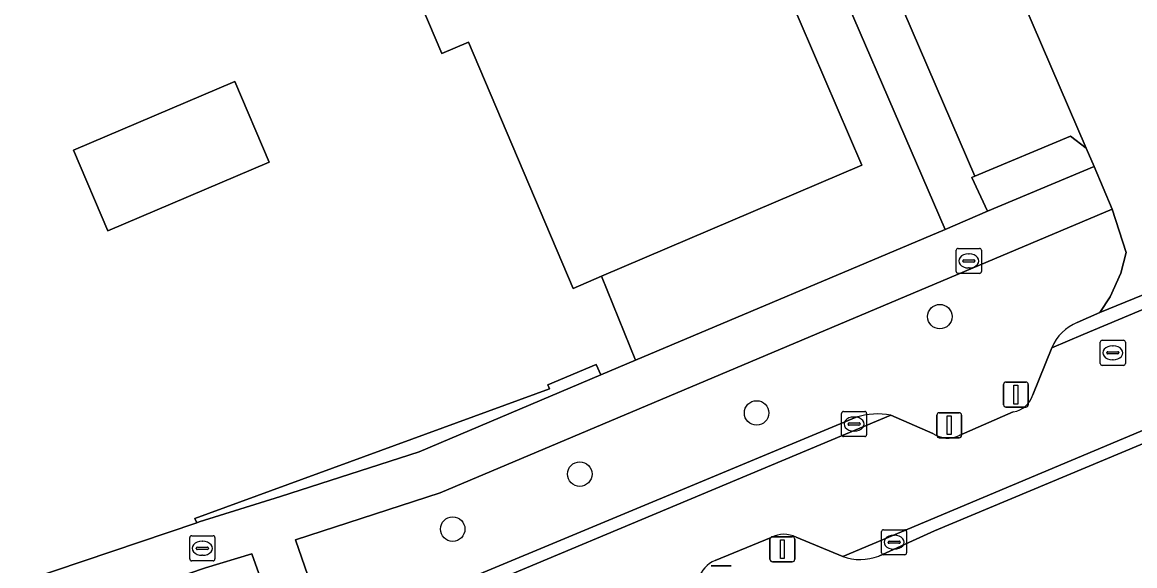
# Model space of a CAD drawing. Extents: x 162661 to 163484, y 380247 to 381230.
# Drawn here: x 163014.27 to 163058.7, y 380790.17 to 380811.86 of the extents above; entities that cross this region are included whole.
import ezdxf

# ---------------------------------------------------------------- set-up
doc = ezdxf.new("R2010")
doc.units = 0
for name, color, linetype in [('IMGEO_Afsluitpaal', 7, 'Continuous'), ('IMGEO_Boom', 7, 'Continuous'), ('IMGEO_Brandkraan', 7, 'Continuous'), ('IMGEO_Erf', 7, 'Continuous'), ('IMGEO_Groenvoorziening', 7, 'Continuous'), ('IMGEO_Hek', 7, 'Continuous'), ('IMGEO_Kolk', 7, 'Continuous'), ('IMGEO_Pand', 7, 'Continuous'), ('IMGEO_Parkeervlak_open', 7, 'Continuous'), ('IMGEO_Rijbaan_lokaal_gesloten', 7, 'Continuous'), ('IMGEO_Rijbaan_lokaal_open', 7, 'Continuous'), ('IMGEO_Rioolput', 7, 'Continuous'), ('IMGEO_Voetpad_open', 7, 'Continuous')]:
    doc.layers.add(name, color=color, linetype=linetype)

msp = doc.modelspace()

# ---------------------------------------------------------------- linework, layer by layer
at = {"layer": 'IMGEO_Afsluitpaal'}
for p, q in [((163053.456, 380796.596), (163053.456, 380797.396)), ((163053.456, 380797.396), (163053.456, 380796.596)), ((163053.556, 380797.496), (163054.346, 380797.496)), ((163054.346, 380797.496), (163053.556, 380797.496)), ((163054.446, 380797.396), (163054.446, 380796.596)), ((163054.446, 380796.596), (163054.446, 380797.396)), ((163050.894, 380796.275), (163051.684, 380796.275)), ((163051.684, 380796.275), (163050.894, 380796.275)), ((163054.346, 380796.496), (163053.556, 380796.496)), ((163053.556, 380796.496), (163054.346, 380796.496)), ((163050.794, 380795.375), (163050.794, 380796.175)), ((163050.794, 380796.175), (163050.794, 380795.375)), ((163051.784, 380796.175), (163051.784, 380795.375)), ((163051.784, 380795.375), (163051.784, 380796.175)), ((163051.684, 380795.275), (163050.894, 380795.275)), ((163050.894, 380795.275), (163051.684, 380795.275)), ((163044.131, 380790.424), (163044.131, 380791.224)), ((163044.131, 380791.224), (163044.131, 380790.424)), ((163044.231, 380791.324), (163045.021, 380791.324)), ((163045.021, 380791.324), (163044.231, 380791.324)), ((163045.121, 380791.224), (163045.121, 380790.424)), ((163045.121, 380790.424), (163045.121, 380791.224)), ((163041.786, 380790.167), (163042.576, 380790.167)), ((163042.576, 380790.167), (163041.786, 380790.167)), ((163045.021, 380790.324), (163044.231, 380790.324)), ((163044.231, 380790.324), (163045.021, 380790.324))]:
    msp.add_line(p, q, dxfattribs=at)
for points in [[(163053.876, 380797.371), (163054.026, 380797.371), (163054.026, 380796.621), (163053.876, 380796.621), (163053.876, 380797.371)], [(163051.214, 380796.15), (163051.364, 380796.15), (163051.364, 380795.4), (163051.214, 380795.4), (163051.214, 380796.15)], [(163044.551, 380791.199), (163044.701, 380791.199), (163044.701, 380790.449), (163044.551, 380790.449), (163044.551, 380791.199)]]:
    msp.add_lwpolyline(points, dxfattribs=at)
for centre, start, end in [((163053.556, 380797.396), 90, 180), ((163053.556, 380797.396), 90, 180), ((163054.346, 380797.396), 0, 90), ((163054.346, 380797.396), 360, 90), ((163050.894, 380796.175), 90, 180), ((163050.894, 380796.175), 90, 180), ((163051.684, 380796.175), 0, 90), ((163051.684, 380796.175), 360, 90), ((163053.556, 380796.596), 180, 270), ((163053.556, 380796.596), 180, 270), ((163054.346, 380796.596), 270, 0), ((163054.346, 380796.596), 270, 0), ((163050.894, 380795.375), 180, 270), ((163050.894, 380795.375), 180, 270), ((163051.684, 380795.375), 270, 0), ((163051.684, 380795.375), 270, 0), ((163044.231, 380791.224), 90, 180), ((163044.231, 380791.224), 90, 180), ((163045.021, 380791.224), 0, 90), ((163045.021, 380791.224), 360, 90), ((163044.231, 380790.424), 180, 270), ((163044.231, 380790.424), 180, 270), ((163045.021, 380790.424), 270, 0), ((163045.021, 380790.424), 270, 0)]:
    msp.add_arc(centre, 0.1, start, end, dxfattribs=at)
at = {"layer": 'IMGEO_Boom'}
for centre in [(163050.915, 380800.11), (163043.597, 380796.266), (163036.538, 380793.824), (163031.462, 380791.629)]:
    msp.add_circle(centre, 0.489, dxfattribs=at)
at = {"layer": 'IMGEO_Brandkraan'}
for p, q in [((163051.571, 380801.907), (163051.571, 380802.759)), ((163051.646, 380802.833), (163052.498, 380802.833)), ((163052.059, 380802.613), (163052.084, 380802.613)), ((163052.572, 380802.759), (163052.572, 380801.907)), ((163051.83, 380802.327), (163051.83, 380802.339)), ((163052.268, 380802.29), (163051.87, 380802.29)), ((163051.873, 380802.376), (163052.271, 380802.376)), ((163052.082, 380802.053), (163052.057, 380802.053)), ((163052.314, 380802.339), (163052.314, 380802.327)), ((163052.498, 380801.833), (163051.646, 380801.833)), ((163020.964, 380790.437), (163020.964, 380791.289)), ((163021.039, 380791.363), (163021.891, 380791.363)), ((163021.452, 380791.143), (163021.477, 380791.143)), ((163021.965, 380791.289), (163021.965, 380790.437)), ((163021.223, 380790.857), (163021.223, 380790.869)), ((163021.661, 380790.82), (163021.263, 380790.82)), ((163021.266, 380790.906), (163021.664, 380790.906)), ((163021.475, 380790.583), (163021.45, 380790.583)), ((163021.707, 380790.869), (163021.707, 380790.857)), ((163021.891, 380790.363), (163021.039, 380790.363))]:
    msp.add_line(p, q, dxfattribs=at)
for points in [[(163051.571, 380801.907), (163051.571, 380802.759)], [(163051.646, 380802.833), (163052.498, 380802.833)], [(163052.572, 380802.759), (163052.572, 380801.907)], [(163052.498, 380801.833), (163051.646, 380801.833)], [(163020.964, 380790.437), (163020.964, 380791.289)], [(163021.039, 380791.363), (163021.891, 380791.363)], [(163021.965, 380791.289), (163021.965, 380790.437)], [(163021.891, 380790.363), (163021.039, 380790.363)]]:
    msp.add_lwpolyline(points, dxfattribs=at)
for centre, radius, start, end in [((163051.648, 380802.757), 0.0765, 91.552, 178.448), ((163051.648, 380802.757), 0.0765, 91.552, 178.448), ((163052.496, 380802.757), 0.0765, 1.552, 88.448), ((163052.496, 380802.757), 0.0765, 1.552, 88.448), ((163051.87, 380802.336), 0.0403, 85.8775, 175.7526), ((163051.867, 380802.326), 0.0366, 178.938, 274.7102), ((163052.271, 380802.333), 0.043, 264.8664, 352.4533), ((163052.275, 380802.338), 0.0386, 1.7309, 96.639), ((163051.648, 380801.909), 0.0765, 181.552, 268.448), ((163051.648, 380801.909), 0.0765, 181.552, 268.448), ((163052.496, 380801.909), 0.0765, 271.552, 358.448), ((163052.496, 380801.909), 0.0765, 271.552, 358.448), ((163021.041, 380791.287), 0.0765, 91.552, 178.448), ((163021.041, 380791.287), 0.0765, 91.552, 178.448), ((163021.889, 380791.287), 0.0765, 1.552, 88.448), ((163021.889, 380791.287), 0.0765, 1.552, 88.448), ((163021.263, 380790.866), 0.0403, 85.8775, 175.7526), ((163021.26, 380790.856), 0.0366, 178.938, 274.7102), ((163021.664, 380790.863), 0.043, 264.8664, 352.4533), ((163021.668, 380790.868), 0.0386, 1.7309, 96.639), ((163021.041, 380790.439), 0.0765, 181.552, 268.448), ((163021.041, 380790.439), 0.0765, 181.552, 268.448), ((163021.889, 380790.439), 0.0765, 271.552, 358.448), ((163021.889, 380790.439), 0.0765, 271.552, 358.448)]:
    msp.add_arc(centre, radius, start, end, dxfattribs=at)
for centre, major_axis, ratio, start_param, end_param in [((163052.058, 380802.333), (-0.387, 0.002), 0.722429, 4.712389, 7.853982), ((163052.083, 380802.333), (-0.39, 0.002), 0.717154, 1.570796, 4.712389), ((163021.451, 380790.863), (-0.387, 0.002), 0.722429, 4.712389, 7.853982), ((163021.476, 380790.863), (-0.39, 0.002), 0.717154, 1.570796, 4.712389)]:
    msp.add_ellipse(centre, major_axis=major_axis, ratio=ratio, start_param=start_param, end_param=end_param, dxfattribs=at)
at = {"layer": 'IMGEO_Erf'}
msp.add_lwpolyline([(162992.937, 380782.334), (163021.239, 380791.885), (163021.168, 380792.051), (163035.332, 380797.226), (163035.267, 380797.383), (163037.193, 380798.194), (163037.38, 380797.789), (163038.763, 380798.374), (163037.405, 380801.72), (163036.271, 380801.235), (163032.089, 380811.072), (163031.026, 380810.608), (163026.617, 380820.979), (163038.137, 380825.845), (163040.752, 380826.939), (163040.414, 380827.699), (163040.444, 380827.712), (163039.868, 380829.08), (163017.802, 380819.632), (163016.959, 380821.515), (163015.559, 380824.835), (163015.22, 380824.651), (163005.236, 380847.932)], dxfattribs=at)
msp.add_lwpolyline([(163022.764, 380809.492), (163024.134, 380806.271), (163017.692, 380803.532), (163016.322, 380806.753)], close=True, dxfattribs=at)
at = {"layer": 'IMGEO_Groenvoorziening'}
for points in [[(163051.126, 380803.589), (163045.449, 380816.748), (163042.545, 380815.438), (163043.285, 380813.691), (163044.357, 380814.175), (163047.8, 380806.162), (163037.405, 380801.72), (163038.763, 380798.374)], [(163056.138, 380807.308), (163052.311, 380805.712), (163052.195, 380805.663), (163052.818, 380804.317), (163057.075, 380806.099), (163056.763, 380806.829)], [(163030.119, 380794.72), (163037.38, 380797.789), (163037.193, 380798.194), (163035.267, 380797.383), (163035.332, 380797.226), (163021.168, 380792.051), (163021.239, 380791.885), (163021.339, 380791.92), (163024.587, 380792.93)]]:
    msp.add_lwpolyline(points, close=True, dxfattribs=at)
for points in [[(163034.352, 380781.96), (163039.382, 380782.529), (163091.191, 380788.443), (163087.508, 380798.177), (163086.729, 380806.834), (163084.294, 380805.828), (163084.311, 380805.649), (163083.113, 380805.114), (163068.745, 380799.107), (163050.701, 380791.564), (163048.473, 380790.555)], [(163056.401, 380799.878), (163057.298, 380800.27), (163057.721, 380800.899), (163058.138, 380801.852), (163058.362, 380802.673), (163057.8, 380804.399), (163030.961, 380793.075), (163025.188, 380791.197), (163026.413, 380787.66), (163026.545, 380787.336), (163047.572, 380796.092)], [(163054.628, 380796.992), (163055.384, 380798.871)], [(163051.686, 380795.364), (163053.848, 380796.309)], [(163048.961, 380796.178), (163050.638, 380795.45)], [(163044.183, 380791.3), (163041.941, 380790.381)], [(163047.036, 380790.535), (163045.18, 380791.303)], [(163023.438, 380790.648), (163021.596, 380790.086), (163016.973, 380788.507), (163018.43, 380784.032)], [(163024.674, 380786.554), (163024.877, 380786.639), (163024.739, 380786.977), (163023.438, 380790.648)]]:
    msp.add_lwpolyline(points, dxfattribs=at)
for centre, radius, start, end in [((163057.144, 380798.111), 1.917, 112.7947, 156.6391), ((163053.703, 380797.262), 0.964, 278.6715, 343.742), ((163048.435, 380793.407), 2.821, 79.2613, 107.8246), ((163051.235, 380796.303), 1.041, 234.9779, 295.6397), ((163044.684, 380790.321), 1.1, 63.2113, 117.1335), ((163047.728, 380792.45), 2.036, 250.1322, 291.4625), ((163042.452, 380789.235), 1.255, 114.0528, 160.305)]:
    msp.add_arc(centre, radius, start, end, dxfattribs=at)
at = {"layer": 'IMGEO_Hek'}
for points in [[(163021.168, 380792.051), (163035.332, 380797.226), (163035.267, 380797.383)], [(163021.168, 380792.051), (163021.239, 380791.885)]]:
    msp.add_lwpolyline(points, dxfattribs=at)
at = {"layer": 'IMGEO_Kolk'}
for p, q in [((163047.064, 380796.324), (163047.916, 380796.324)), ((163046.989, 380795.398), (163046.989, 380796.25)), ((163047.248, 380795.818), (163047.248, 380795.83)), ((163047.291, 380795.867), (163047.689, 380795.867)), ((163047.477, 380796.104), (163047.502, 380796.104)), ((163047.732, 380795.83), (163047.732, 380795.818)), ((163047.99, 380796.25), (163047.99, 380795.398)), ((163047.686, 380795.781), (163047.288, 380795.781)), ((163047.5, 380795.544), (163047.475, 380795.544)), ((163047.916, 380795.324), (163047.064, 380795.324)), ((163048.586, 380790.68), (163048.586, 380791.532)), ((163048.661, 380791.606), (163049.513, 380791.606)), ((163049.074, 380791.386), (163049.099, 380791.386)), ((163049.587, 380791.532), (163049.587, 380790.68)), ((163048.845, 380791.1), (163048.845, 380791.112)), ((163049.283, 380791.063), (163048.885, 380791.063)), ((163048.888, 380791.149), (163049.286, 380791.149)), ((163049.329, 380791.112), (163049.329, 380791.1)), ((163049.513, 380790.606), (163048.661, 380790.606)), ((163049.097, 380790.826), (163049.072, 380790.826))]:
    msp.add_line(p, q, dxfattribs=at)
for points in [[(163047.064, 380796.324), (163047.916, 380796.324)], [(163046.989, 380795.398), (163046.989, 380796.25)], [(163047.99, 380796.25), (163047.99, 380795.398)], [(163047.916, 380795.324), (163047.064, 380795.324)], [(163048.586, 380790.68), (163048.586, 380791.532)], [(163048.661, 380791.606), (163049.513, 380791.606)], [(163049.587, 380791.532), (163049.587, 380790.68)], [(163049.513, 380790.606), (163048.661, 380790.606)]]:
    msp.add_lwpolyline(points, dxfattribs=at)
for centre, radius, start, end in [((163047.066, 380796.248), 0.0765, 91.552, 178.448), ((163047.066, 380796.248), 0.0765, 91.552, 178.448), ((163047.914, 380796.248), 0.0765, 1.552, 88.448), ((163047.914, 380796.248), 0.0765, 1.552, 88.448), ((163047.288, 380795.827), 0.0403, 85.8775, 175.7526), ((163047.285, 380795.817), 0.0366, 178.938, 274.7102), ((163047.689, 380795.824), 0.043, 264.8664, 352.4533), ((163047.693, 380795.829), 0.0386, 1.7309, 96.639), ((163047.066, 380795.4), 0.0765, 181.552, 268.448), ((163047.066, 380795.4), 0.0765, 181.552, 268.448), ((163047.914, 380795.4), 0.0765, 271.552, 358.448), ((163047.914, 380795.4), 0.0765, 271.552, 358.448), ((163048.663, 380791.53), 0.0765, 91.552, 178.448), ((163048.663, 380791.53), 0.0765, 91.552, 178.448), ((163049.511, 380791.53), 0.0765, 1.552, 88.448), ((163049.511, 380791.53), 0.0765, 1.552, 88.448), ((163048.885, 380791.109), 0.0403, 85.8775, 175.7526), ((163048.882, 380791.099), 0.0366, 178.938, 274.7102), ((163049.286, 380791.106), 0.043, 264.8664, 352.4533), ((163049.29, 380791.111), 0.0386, 1.7309, 96.639), ((163048.663, 380790.682), 0.0765, 181.552, 268.448), ((163048.663, 380790.682), 0.0765, 181.552, 268.448), ((163049.511, 380790.682), 0.0765, 271.552, 358.448), ((163049.511, 380790.682), 0.0765, 271.552, 358.448)]:
    msp.add_arc(centre, radius, start, end, dxfattribs=at)
for centre, major_axis, ratio, start_param, end_param in [((163047.476, 380795.824), (-0.387, 0.002), 0.722429, 4.712389, 7.853982), ((163047.501, 380795.824), (-0.39, 0.002), 0.717154, 1.570796, 4.712389), ((163049.073, 380791.106), (-0.387, 0.002), 0.722429, 4.712389, 7.853982), ((163049.098, 380791.106), (-0.39, 0.002), 0.717154, 1.570796, 4.712389)]:
    msp.add_ellipse(centre, major_axis=major_axis, ratio=ratio, start_param=start_param, end_param=end_param, dxfattribs=at)
at = {"layer": 'IMGEO_Pand'}
for points in [[(163038.137, 380825.845), (163026.617, 380820.979), (163031.026, 380810.608), (163032.089, 380811.072), (163036.271, 380801.235), (163037.405, 380801.72), (163047.8, 380806.162), (163044.357, 380814.175), (163043.285, 380813.691), (163042.545, 380815.438), (163040.177, 380821.028)], [(163017.692, 380803.532), (163024.134, 380806.271), (163022.764, 380809.492), (163016.322, 380806.753)]]:
    msp.add_lwpolyline(points, close=True, dxfattribs=at)
at = {"layer": 'IMGEO_Parkeervlak_open'}
msp.add_lwpolyline([(163056.763, 380806.829), (163046.102, 380831.582), (163041.925, 380829.801), (163052.311, 380805.712), (163056.138, 380807.308)], close=True, dxfattribs=at)
at = {"layer": 'IMGEO_Rijbaan_lokaal_gesloten'}
for points in [[(163045.18, 380791.303), (163047.036, 380790.535), (163084.178, 380806.144), (163082.46, 380810.212), (163056.639, 380799.397), (163055.384, 380798.871), (163054.628, 380796.992)], [(163053.848, 380796.309), (163051.686, 380795.364)], [(163050.638, 380795.45), (163048.961, 380796.178), (163024.884, 380786.092)], [(163041.941, 380790.381), (163044.183, 380791.3)]]:
    msp.add_lwpolyline(points, dxfattribs=at)
for centre, radius, start, end in [((163053.703, 380797.262), 0.964, 278.6715, 343.742), ((163051.235, 380796.303), 1.041, 234.9779, 295.6397), ((163044.684, 380790.321), 1.1, 63.2113, 117.1335), ((163042.452, 380789.235), 1.255, 114.0528, 160.305)]:
    msp.add_arc(centre, radius, start, end, dxfattribs=at)
at = {"layer": 'IMGEO_Rijbaan_lokaal_open'}
for points in [[(163046.094, 380847.136), (163040.918, 380844.914), (163042.601, 380840.995), (163042.136, 380840.808), (163045.021, 380834.047), (163046.057, 380831.73), (163046.102, 380831.582), (163056.763, 380806.829), (163057.075, 380806.099), (163057.8, 380804.399), (163058.362, 380802.673), (163058.138, 380801.852), (163057.721, 380800.899), (163057.298, 380800.27), (163066.12, 380803.87), (163064.648, 380804.462)], [(163093.166, 380815.008), (163088.869, 380813.239), (163088.324, 380813.011), (163086.334, 380812.174), (163082.346, 380810.499), (163082.321, 380810.658), (163066.12, 380803.87), (163057.298, 380800.27), (163056.401, 380799.878)], [(163055.384, 380798.871), (163056.639, 380799.397), (163082.46, 380810.212), (163088.886, 380812.904), (163093.232, 380814.726)], [(163090.719, 380808.893), (163084.178, 380806.144), (163047.036, 380790.535)], [(163048.473, 380790.555), (163050.701, 380791.564), (163068.745, 380799.107), (163083.113, 380805.114), (163084.311, 380805.649), (163084.294, 380805.828), (163086.729, 380806.834), (163089.254, 380807.876), (163090.367, 380808.335)], [(163047.572, 380796.092), (163026.545, 380787.336), (163024.877, 380786.639), (163024.674, 380786.554)], [(163024.884, 380786.092), (163048.961, 380796.178)]]:
    msp.add_lwpolyline(points, dxfattribs=at)
for centre, radius, start, end in [((163057.144, 380798.111), 1.917, 112.7947, 156.6391), ((163048.435, 380793.407), 2.821, 79.2613, 107.8246), ((163047.728, 380792.45), 2.036, 250.1322, 291.4625)]:
    msp.add_arc(centre, radius, start, end, dxfattribs=at)
at = {"layer": 'IMGEO_Rioolput'}
for p, q in [((163057.322, 380798.24), (163057.322, 380799.092)), ((163057.397, 380799.166), (163058.249, 380799.166)), ((163057.81, 380798.946), (163057.835, 380798.946)), ((163058.323, 380799.092), (163058.323, 380798.24)), ((163057.581, 380798.66), (163057.581, 380798.672)), ((163058.019, 380798.623), (163057.621, 380798.623)), ((163057.624, 380798.709), (163058.022, 380798.709)), ((163058.065, 380798.672), (163058.065, 380798.66)), ((163058.249, 380798.166), (163057.397, 380798.166)), ((163057.833, 380798.386), (163057.808, 380798.386))]:
    msp.add_line(p, q, dxfattribs=at)
for points in [[(163057.322, 380798.24), (163057.322, 380799.092)], [(163057.397, 380799.166), (163058.249, 380799.166)], [(163058.323, 380799.092), (163058.323, 380798.24)], [(163058.249, 380798.166), (163057.397, 380798.166)]]:
    msp.add_lwpolyline(points, dxfattribs=at)
for centre, radius, start, end in [((163057.399, 380799.09), 0.0765, 91.552, 178.448), ((163057.399, 380799.09), 0.0765, 91.552, 178.448), ((163058.247, 380799.09), 0.0765, 1.552, 88.448), ((163058.247, 380799.09), 0.0765, 1.552, 88.448), ((163057.621, 380798.669), 0.0403, 85.8775, 175.7526), ((163057.618, 380798.659), 0.0366, 178.938, 274.7102), ((163058.022, 380798.666), 0.043, 264.8664, 352.4533), ((163058.026, 380798.671), 0.0386, 1.7309, 96.639), ((163057.399, 380798.242), 0.0765, 181.552, 268.448), ((163057.399, 380798.242), 0.0765, 181.552, 268.448), ((163058.247, 380798.242), 0.0765, 271.552, 358.448), ((163058.247, 380798.242), 0.0765, 271.552, 358.448)]:
    msp.add_arc(centre, radius, start, end, dxfattribs=at)
for centre, major_axis, ratio, start_param, end_param in [((163057.809, 380798.666), (-0.387, 0.002), 0.722429, 4.712389, 7.853982), ((163057.834, 380798.666), (-0.39, 0.002), 0.717154, 1.570796, 4.712389)]:
    msp.add_ellipse(centre, major_axis=major_axis, ratio=ratio, start_param=start_param, end_param=end_param, dxfattribs=at)
at = {"layer": 'IMGEO_Voetpad_open'}
for points in [[(163052.818, 380804.317), (163052.195, 380805.663), (163052.311, 380805.712), (163041.925, 380829.801), (163046.102, 380831.582), (163046.057, 380831.73), (163039.868, 380829.08), (163040.444, 380827.712), (163040.414, 380827.699), (163040.752, 380826.939), (163040.967, 380827.029), (163043.054, 380822.248), (163040.177, 380821.028), (163042.545, 380815.438), (163045.449, 380816.748), (163051.126, 380803.589)], [(163030.961, 380793.075), (163057.8, 380804.399), (163057.075, 380806.099), (163052.818, 380804.317), (163051.126, 380803.589), (163038.763, 380798.374), (163037.38, 380797.789), (163030.119, 380794.72), (163024.587, 380792.93), (163021.339, 380791.92), (163021.239, 380791.885), (162992.937, 380782.334), (162993.48, 380780.484), (163014.767, 380787.754), (163015.496, 380788.003), (163016.21, 380788.247), (163016.973, 380788.507), (163021.596, 380790.086), (163023.438, 380790.648), (163024.739, 380786.977), (163024.877, 380786.639), (163026.545, 380787.336), (163026.413, 380787.66), (163025.188, 380791.197)]]:
    msp.add_lwpolyline(points, close=True, dxfattribs=at)

doc.saveas('drawing.dxf')
